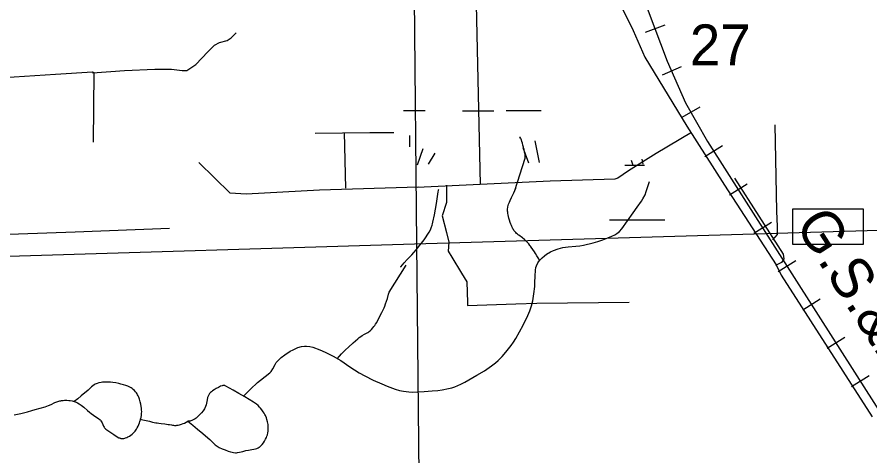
# Model space of a CAD drawing. Extents: x 2480962 to 2688785, y 277103 to 599240.
# Drawn here: x 2528937 to 2538319, y 467301 to 472131 of the extents above; entities that cross this region are included whole.
import ezdxf

# ---------------------------------------------------------------- set-up
doc = ezdxf.new("R2010")
doc.units = 0
for name, color, linetype in [('Level 31', 7, 'Continuous'), ('Local Roads Improved', 7, 'Continuous'), ('Local Roads Paved', 7, 'Continuous'), ('Local Roads Unimproved', 7, 'Continuous'), ('Narrow River Creek and Branch and Slough', 7, 'Continuous'), ('Railroads', 7, 'Continuous'), ('Railroads Text', 7, 'Continuous'), ('Section Lines', 7, 'Continuous'), ('Section Numbers', 7, 'Continuous'), ('Swamps', 7, 'Continuous'), ('US Routes Highway Center Lines', 7, 'Continuous')]:
    doc.layers.add(name, color=color, linetype=linetype)

msp = doc.modelspace()

# ---------------------------------------------------------------- linework, layer by layer
at = {"layer": 'Level 31'}
msp.add_lwpolyline([(2537469.495, 470019.981), (2538244.864, 470019.981), (2538244.864, 469629.614), (2537469.495, 469629.614)], close=True, dxfattribs=at)
at = {"layer": 'Local Roads Improved'}
for p, q in [((2534035.535, 470286.718), (2533989.388, 472271.01)), ((2532552.261, 470247.164), (2532539.076, 470860.251))]:
    msp.add_line(p, q, dxfattribs=at)
for points in [[(2529765.875, 471518.865), (2530119.553, 471544.432), (2530451.924, 471557.216), (2530635.154, 471557.216), (2530754.467, 471544.432), (2530805.601, 471544.432), (2530903.608, 471608.35), (2531035.704, 471748.969), (2531108.144, 471821.408), (2531163.539, 471851.237), (2531248.763, 471872.543), (2531291.374, 471902.371), (2531346.77, 471957.766)], [(2537272.369, 470945.951), (2537292.146, 469996.656), (2537298.738, 469825.255), (2537298.738, 469739.555), (2537245.999, 469680.224)], [(2532216.052, 470853.659), (2532815.954, 470860.251), (2533079.647, 470860.251)], [(2533349.932, 470260.349), (2532262.198, 470227.387), (2531457.934, 470181.241), (2531279.941, 470194.426), (2530937.14, 470530.634)], [(2536830.683, 470359.234), (2537364.661, 469522.008), (2537371.254, 469469.269), (2537344.884, 469429.715), (2537278.961, 469396.754)], [(2533659.772, 470280.126), (2533659.772, 470088.948), (2533613.626, 469943.917), (2533659.772, 469759.332), (2533686.141, 469653.855), (2533679.549, 469554.97), (2533719.103, 469489.046), (2533824.58, 469311.053), (2533883.911, 469218.761), (2533890.503, 468988.029), (2533890.503, 468955.068), (2534424.482, 468974.845), (2534655.214, 468981.437)]]:
    msp.add_lwpolyline(points, dxfattribs=at)
at = {"layer": 'Local Roads Paved'}
for points in [[(2527993.647, 471425.578), (2528789.414, 471464.501), (2529360.29, 471503.425), (2529766.823, 471529.373), (2529779.798, 471520.724), (2529775.473, 470755.231)], [(2536356.035, 470860.251), (2535967.087, 470629.519), (2535663.84, 470438.342), (2535545.178, 470359.234), (2535512.217, 470346.049), (2534800.245, 470326.272), (2533336.748, 470253.757)], [(2528015.271, 469712.949), (2529576.531, 469769.172), (2530614.488, 469808.095)]]:
    msp.add_lwpolyline(points, dxfattribs=at)
at = {"layer": 'Local Roads Unimproved'}
msp.add_line((2534655.214, 468981.437), (2535670.433, 468994.622), dxfattribs=at)
at = {"layer": 'Narrow River Creek and Branch and Slough'}
for points in [[(2531427.229, 467960.26), (2531503.244, 468035.412), (2531581.569, 468107.968), (2531614.745, 468135.84), (2531666.997, 468174.835), (2531717.405, 468215.853), (2531730.849, 468230.397), (2531749.993, 468259.545), (2531774.836, 468306.665), (2531788.653, 468329.176), (2531805.33, 468349.4), (2531842.982, 468383.223), (2531883.663, 468414.08), (2531942.167, 468452.522), (2531972.531, 468469.397), (2532004.177, 468484.722), (2532026.206, 468493.512), (2532066.703, 468504.503), (2532097.913, 468508.764), (2532121.353, 468509.54), (2532155.902, 468506.553), (2532188.895, 468498.249), (2532268.22, 468467.975), (2532326.887, 468442.105), (2532413.285, 468398.592), (2532497.415, 468349.906), (2532598.447, 468281.79), (2532648.461, 468247.63), (2532700.071, 468215.724), (2532761.166, 468182.403), (2532854.573, 468136.279), (2532950.116, 468092.873), (2533008.537, 468067.949), (2533097.354, 468035.501), (2533142.724, 468022.459), (2533188.999, 468012.127), (2533245.514, 468005.106), (2533288.176, 468003.752), (2533352.302, 468005.913), (2533416.197, 468010.477), (2533501.274, 468016.505), (2533564.984, 468022.142), (2533612.582, 468028.177), (2533683.49, 468041.902), (2533718.65, 468051.541), (2533753.569, 468063.448), (2533817.131, 468090.493), (2533862.637, 468113.255), (2533994.82, 468188.878), (2534077.277, 468238.294), (2534157.14, 468291.901), (2534199.817, 468325.778), (2534230.038, 468352.971), (2534272.947, 468396.332), (2534313.507, 468442.4), (2534370.794, 468515.349), (2534397.307, 468553.138), (2534422.336, 468592.138), (2534464.986, 468665.973), (2534504.755, 468741.454), (2534555.521, 468845.692), (2534577.829, 468899.111), (2534596.841, 468954.351), (2534609.897, 469006.836), (2534622.087, 469086.378), (2534630.826, 469166.317), (2534633.977, 469211.136), (2534635.129, 469278.673), (2534638.85, 469346.156), (2534643.766, 469374.48), (2534649.944, 469394.966), (2534664.023, 469424.495), (2534684.893, 469452.604), (2534713.183, 469481.409), (2534738.889, 469503.493), (2534762.093, 469520.598), (2534804.245, 469545.981), (2534837.11, 469561.593), (2534888.334, 469580.252), (2534941.766, 469594.14), (2534998.426, 469602.564), (2535084.018, 469608.099), (2535126.555, 469611.875), (2535168.59, 469618.913), (2535274.489, 469645.894), (2535326.881, 469662.09), (2535379.046, 469680.423), (2535437.157, 469702.072), (2535480.216, 469720.037), (2535511.076, 469735.572), (2535532.935, 469748.845), (2535562.931, 469772.045), (2535588.68, 469800.06), (2535651.558, 469888.103), (2535712.981, 469976.474), (2535759.961, 470040.229), (2535806.263, 470104.821), (2535821.775, 470129.807), (2535844.393, 470175.854), (2535858.424, 470211.84), (2535892.992, 470322.918)], [(2534684.893, 469452.604), (2534674.653, 469471.691), (2534655.85, 469504.481), (2534641.03, 469528.614), (2534629.519, 469546.486), (2534611.628, 469572.973), (2534593.008, 469599.13), (2534585.05, 469609.638), (2534577.829, 469618.587), (2534564.714, 469633.785), (2534554.561, 469644.878), (2534538.991, 469661.185), (2534523.222, 469677.296), (2534517.382, 469683.001), (2534505.931, 469693.053), (2534495.494, 469701.327), (2534457.655, 469728.993), (2534448.286, 469736.182), (2534441.382, 469741.79), (2534431.307, 469750.665), (2534421.669, 469760.24), (2534416.278, 469766.219), (2534411.496, 469771.963), (2534403.191, 469783.076), (2534396.572, 469793.14), (2534391.226, 469802.186), (2534386.856, 469810.27), (2534379.815, 469824.76), (2534374.968, 469835.882), (2534368.247, 469852.913), (2534361.999, 469870.282), (2534353.745, 469894.968), (2534347.08, 469917.069), (2534341.95, 469936.656), (2534338.18, 469953.894), (2534335.556, 469968.991), (2534333.858, 469982.171), (2534332.886, 469993.655), (2534332.465, 470003.646), (2534332.788, 470020.957), (2534333.997, 470033.755), (2534335.491, 470043.226), (2534338.75, 470057.195), (2534343.314, 470070.835), (2534352.458, 470093.15), (2534361.019, 470112.529), (2534376.857, 470146.232), (2534401.314, 470196.681), (2534413.224, 470222.045), (2534424.529, 470247.618)], [(2533158.613, 469379.975), (2533158.848, 469380.294), (2533159.083, 469380.612), (2533178.3, 469405.31), (2533195.945, 469426.197), (2533228.112, 469461.668), (2533277.557, 469514.067), (2533301.919, 469540.748), (2533325.491, 469568.271), (2533383.143, 469638.497), (2533404.311, 469665.422), (2533422.205, 469689.366), (2533437.19, 469710.664), (2533449.662, 469729.602), (2533469.723, 469763.511), (2533483.015, 469789.663), (2533491.841, 469809.727), (2533503.004, 469840.611), (2533507.562, 469856.433), (2533511.382, 469872.524), (2533527.916, 469955.813), (2533549.731, 470081.011), (2533570.058, 470206.455), (2533572.455, 470221.106), (2533573.623, 470228.438), (2533574.729, 470235.79)], [(2532457.042, 468369.318), (2532483.442, 468399.123), (2532507.216, 468424.503), (2532550.075, 468467.594), (2532583.045, 468499.03), (2532633.376, 468545.202), (2532684.202, 468590.746), (2532692.933, 468598.103), (2532701.448, 468604.565), (2532718.106, 468615.765), (2532733.228, 468624.858), (2532760.278, 468640.044), (2532780.503, 468651.581), (2532795.326, 468660.736), (2532806.12, 468668.063), (2532813.977, 468673.892), (2532825.299, 468683.287), (2532835.959, 468693.602), (2532850.472, 468709.819), (2532862.296, 468724.546), (2532872.039, 468737.806), (2532880.146, 468749.67), (2532893.507, 468770.954), (2532902.932, 468787.299), (2532916.311, 468812.318), (2532929.016, 468837.802), (2532948.831, 468878.464), (2532963.333, 468908.98), (2532973.734, 468932.014), (2532981.151, 468949.432), (2532991.483, 468975.874), (2533000.648, 469002.801), (2533010.126, 469033.501), (2533023.807, 469079.652), (2533030.326, 469102.811), (2533216.278, 469399.409)], [(2529566.331, 467901.289), (2529586.059, 467892.354), (2529600.377, 467885.26), (2529621.086, 467873.591), (2529640.877, 467860.198), (2529669.643, 467837.438), (2529711.249, 467801.809), (2529732.009, 467784.074), (2529753.143, 467766.854), (2529776.772, 467749.641), (2529813.502, 467725.302), (2529831.658, 467712.866), (2529849.188, 467699.678), (2529854.812, 467694.547), (2529859.482, 467689.186), (2529866.947, 467677.96), (2529872.446, 467667.2), (2529889.327, 467627.444), (2529894.183, 467618.106), (2529898.29, 467611.533), (2529905.437, 467602.586), (2529909.546, 467598.606), (2529914.067, 467595.006), (2529956.317, 467566.137), (2529999.399, 467538.23), (2530028.607, 467519.697), (2530058.023, 467502.169), (2530065.414, 467498.56), (2530072.615, 467496.042), (2530079.576, 467494.402), (2530086.261, 467493.468), (2530099.131, 467493.195), (2530110.655, 467494.416), (2530120.857, 467496.502), (2530129.82, 467499.039), (2530145.446, 467504.906), (2530156.996, 467510.346), (2530173.807, 467519.885), (2530189.699, 467530.704), (2530202.878, 467541.033), (2530213.407, 467550.3), (2530221.916, 467558.643), (2530235.39, 467573.912), (2530244.456, 467586.048), (2530250.751, 467595.606), (2530259.505, 467610.78), (2530267.583, 467627.092), (2530276.533, 467647.547), (2530283.556, 467665.451), (2530289.044, 467681.127), (2530297.07, 467708.601), (2530301.683, 467729.254), (2530304.304, 467744.778), (2530306.813, 467768.133), (2530307.522, 467791.584), (2530307.085, 467804.725), (2530304.923, 467827.784), (2530302.27, 467845.106), (2530296.896, 467871.09), (2530290.182, 467897.018), (2530281.898, 467926.235), (2530274.954, 467947.483), (2530268.748, 467963.008), (2530263.284, 467974.405), (2530258.626, 467982.809), (2530250.582, 467995.171), (2530241.075, 468007.229), (2530226.792, 468022.176), (2530213.63, 468033.646), (2530201.641, 468042.571), (2530190.814, 468049.61), (2530171.17, 468060.408), (2530155.911, 468067.412), (2530132.284, 468076.515), (2530107.906, 468084.381), (2530078.926, 468092.401), (2530057.173, 468097.551), (2530024.404, 468103.976), (2529991.33, 468108.943), (2529966.289, 468111.655), (2529947.432, 468112.978), (2529919.119, 468113.67), (2529890.898, 468112.621), (2529875.047, 468111.196), (2529861.163, 468109.374), (2529837.066, 468104.606), (2529819.362, 468099.456), (2529806.405, 468094.569), (2529796.915, 468090.267), (2529783.118, 468082.701), (2529769.936, 468073.686), (2529755.999, 468061.899), (2529737.069, 468043.289), (2529727.664, 468034.089), (2529717.79, 468025.282), (2529642.894, 467962.335), (2529605.013, 467931.328), (2529566.331, 467901.289)], [(2530816.233, 467683.443), (2530869.713, 467639.401), (2530923.142, 467595.299), (2530979.335, 467548.696), (2531035.408, 467501.956), (2531055.941, 467483.091), (2531085.026, 467452.965), (2531099.925, 467438.09), (2531115.758, 467423.959), (2531128.289, 467414.408), (2531139.656, 467406.921), (2531160.37, 467395.424), (2531193.133, 467380.833), (2531227.5, 467367.606), (2531260.614, 467355.124), (2531285.481, 467346.748), (2531304.134, 467341.736), (2531318.118, 467338.993), (2531339.076, 467336.967), (2531349.542, 467337.066), (2531359.997, 467338.013), (2531383.697, 467342.423), (2531419.234, 467351.764), (2531454.774, 467360.672), (2531480.953, 467365.156), (2531520.623, 467370.603), (2531540.461, 467373.879), (2531560.188, 467378.216), (2531575.701, 467383.355), (2531588.367, 467389.427), (2531598.814, 467395.861), (2531607.507, 467402.293), (2531621.811, 467415.207), (2531631.868, 467426.154), (2531646.046, 467444.352), (2531659.35, 467464.373), (2531670.935, 467484.787), (2531679.375, 467502.753), (2531685.51, 467518.531), (2531689.955, 467532.365), (2531695.746, 467556.598), (2531698.505, 467574.759), (2531700.243, 467601.909), (2531699.289, 467628.864), (2531697.394, 467646.738), (2531691.927, 467677.993), (2531685.804, 467701.375), (2531679.946, 467718.855), (2531668.934, 467744.953), (2531662.355, 467757.936), (2531655.016, 467770.866), (2531645.736, 467785.868), (2531628.998, 467810.223), (2531615.7, 467826.966), (2531605.125, 467838.702), (2531588.022, 467855.038), (2531569.085, 467869.917), (2531537.625, 467891.834), (2531489.975, 467923.17), (2531441.123, 467952.438), (2531377.209, 467988.447), (2531313.311, 468024.391), (2531273.34, 468047.658), (2531233.409, 468070.682), (2531227.402, 468073.453), (2531221.612, 468075.185), (2531210.404, 468076.39), (2531200.294, 468075.526), (2531191.28, 468073.526), (2531175.286, 468067.801), (2531151.302, 468055.779), (2531128.144, 468042.569), (2531103.452, 468028.161), (2531086.197, 468016.753), (2531074.201, 468007.421), (2531065.831, 467999.801), (2531054.432, 467987.098), (2531044.603, 467972.52), (2531037.209, 467957.238), (2531032.414, 467943.458), (2531026.57, 467918.752), (2531019.881, 467881.327), (2531015.563, 467862.949), (2531009.423, 467845.102), (2530998.976, 467820.667), (2530992.407, 467808.826), (2530983.686, 467797.121), (2530964.527, 467775.406), (2530947.204, 467756.779), (2530931.665, 467741.225), (2530917.808, 467728.49), (2530905.507, 467718.223), (2530894.622, 467710.046), (2530875.335, 467697.9), (2530860.703, 467690.9), (2530849.654, 467687.008), (2530841.332, 467684.923), (2530828.803, 467683.247), (2530816.233, 467683.443)], [(2528905.474, 467753.047), (2528977.914, 467769.682), (2529050.196, 467787.316), (2529099.233, 467800.204), (2529135.802, 467810.558), (2529244.88, 467843.288), (2529264.29, 467849.769), (2529281.039, 467856.198), (2529310.01, 467868.527), (2529353.265, 467887.519), (2529375.094, 467896.252), (2529386.117, 467900.228), (2529397.235, 467903.869), (2529407.349, 467906.72), (2529416.968, 467908.948), (2529426.09, 467910.659), (2529443.423, 467912.931), (2529458.779, 467913.972), (2529472.313, 467914.203), (2529484.199, 467913.916), (2529505.014, 467912.395), (2529520.57, 467910.473), (2529543.675, 467906.468), (2529566.331, 467901.289)], [(2530286.415, 467704.651), (2530340.013, 467693.327), (2530393.603, 467681.964), (2530428.039, 467674.556), (2530462.492, 467667.211), (2530479.546, 467663.957), (2530494.539, 467661.511), (2530520.89, 467657.892), (2530560.542, 467653.238), (2530600.121, 467648.271), (2530614.708, 467645.958), (2530636.547, 467642.072), (2530647.459, 467640.23), (2530658.372, 467638.632), (2530668.474, 467637.653), (2530677.926, 467637.342), (2530686.769, 467637.559), (2530695.041, 467638.188), (2530710.501, 467640.403), (2530723.97, 467643.366), (2530735.705, 467646.67), (2530745.932, 467650.059), (2530763.729, 467656.986), (2530776.986, 467662.904), (2530796.713, 467672.735), (2530816.233, 467683.443)]]:
    msp.add_lwpolyline(points, dxfattribs=at)
at = {"layer": 'Railroads'}
for p, q in [((2536062.428, 472042.8), (2535847.251, 471961.569)), ((2536242.472, 471582.933), (2536031.841, 471490.551)), ((2536448.708, 471141.01), (2536248.705, 471027.438)), ((2536698.241, 470714.62), (2536504.258, 470591.046)), ((2536966.88, 470292.918), (2536772.897, 470169.343)), ((2537235.519, 469871.215), (2537041.536, 469747.641)), ((2537504.159, 469449.513), (2537310.176, 469325.939)), ((2537772.798, 469027.81), (2537578.815, 468904.236)), ((2538041.437, 468606.108), (2537847.454, 468482.534)), ((2538310.077, 468184.405), (2538116.093, 468060.831))]:
    msp.add_line(p, q, dxfattribs=at)
for points in [[(2522053.314, 488277.525), (2530907.987, 482809.816), (2531282.344, 482550.647), (2531627.559, 482253.766), (2531939.85, 481922.425), (2532215.797, 481560.258), (2532452.375, 481171.229), (2532646.991, 480759.603), (2532692.134, 480644.963), (2535189.55, 474029.408), (2536089.7, 471644.944), (2536291.253, 471185.4), (2536531.488, 470762.342), (2552586.883, 445559.036)], [(2535189.55, 474029.408), (2536089.7, 471644.944), (2536291.253, 471185.4), (2536531.488, 470762.342), (2552586.883, 445559.036), (2552586.884, 445559.036), (2553075.384, 444874.143), (2553427.841, 444460.531), (2556691.947, 440882.519), (2556841.764, 440734.641), (2557006.218, 440603.234), (2557183.506, 440489.737), (2557371.687, 440395.394), (2557568.699, 440321.239), (2557735.519, 440276.028), (2568072.12, 437946.462), (2568887.934, 437807.005), (2569361.53, 437765.755), (2570495.789, 437701.245), (2571983.523, 437694.622), (2573132.142, 437796.523), (2616563.163, 443432.973)]]:
    msp.add_lwpolyline(points, dxfattribs=at)
at = {"layer": 'Section Lines'}
for p, q in [((2533333.473, 469635.457), (2533286.709, 474891.598)), ((2533309.33, 469634.741), (2538606.599, 469791.689)), ((2528027.322, 469476.187), (2533309.33, 469634.741)), ((2533390.777, 464333.044), (2533333.446, 469637.96))]:
    msp.add_line(p, q, dxfattribs=at)
at = {"layer": 'Swamps'}
for p, q in [((2533836.632, 471098.659), (2534180.359, 471098.665)), ((2533399.834, 470682.505), (2533339.426, 470501.27)), ((2533532.739, 470634.178), (2533460.248, 470513.354)), ((2535452.774, 469901.306), (2536062, 469901.316))]:
    msp.add_line(p, q, dxfattribs=at)
for points in [[(2533186.212, 471101.266), (2533424.505, 471101.27)], [(2534315.274, 471101.285), (2534701.378, 471101.291)], [(2533254.846, 470827.489), (2533254.847, 470703.271)], [(2534413.224, 470222.045), (2534525.29, 470578.064), (2534525.856, 470586.298), (2534526.014, 470593.539), (2534525.912, 470599.896), (2534525.235, 470611.051), (2534524.352, 470619.43), (2534522.5, 470631.99), (2534520.112, 470644.507), (2534518.973, 470649.832), (2534517.726, 470655.478), (2534516.393, 470661.359), (2534513.496, 470673.733), (2534510.453, 470686.262), (2534507.363, 470698.578), (2534501.12, 470722.366), (2534495.373, 470742.953), (2534490.296, 470759.978), (2534488.097, 470766.957), (2534486.061, 470773.171), (2534484.187, 470778.665), (2534482.465, 470783.49), (2534480.887, 470787.699), (2534478.045, 470794.68), (2534475.704, 470799.705), (2534473.787, 470803.177), (2534472.223, 470805.447), (2534470.95, 470806.802), (2534469.914, 470807.476), (2534469.073, 470807.656), (2534467.754, 470807.004), (2534466.901, 470805.665), (2534466.344, 470804.159), (2534465.647, 470801.06), (2534465.126, 470796.909)], [(2534634.019, 470767.101), (2534678.927, 470531.349)], [(2534501.116, 470694.605), (2534564.182, 470526.437)], [(2535691.192, 470554.379), (2535711.094, 470501.309)], [(2535809.253, 470568.935), (2535819.834, 470513.393)], [(2535621.012, 470501.307), (2535838.272, 470501.311)]]:
    msp.add_lwpolyline(points, dxfattribs=at)
at = {"layer": 'US Routes Highway Center Lines'}
msp.add_lwpolyline([(2535601.361, 472212.665), (2535713.119, 471983.828), (2535840.842, 471691.13), (2536303.837, 470930.114), (2536718.937, 470280.856), (2537288.368, 469402.761), (2537341.586, 469291.003), (2538342.082, 467731.72)], dxfattribs=at)

# ---------------------------------------------------------------- texts
at = {"layer": 'Railroads Text'}
msp.add_text('G.S.&F. RY.', height=450, rotation=302.5339278, dxfattribs=at).set_placement((2537485.558, 469848.535))
at = {"layer": 'Section Numbers'}
msp.add_text('27', height=450, rotation=359.9794333, dxfattribs=at).set_placement((2536337.601, 471600.041))

doc.saveas('drawing.dxf')
